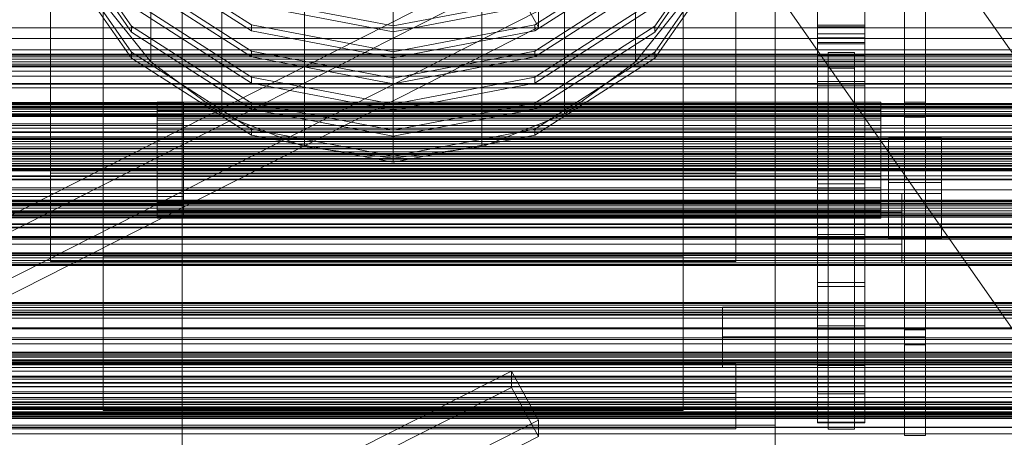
# Model space of a CAD drawing. Header units: millimetres. Extents: x -4395 to 65662, y -65530 to 6847.
# Tile 465 of 656: x 488 to 862, y -33185 to -33027. Entities that reach past the tile are written whole.
import ezdxf

# ---------------------------------------------------------------- set-up
doc = ezdxf.new("R2010")
doc.units = ezdxf.units.MM
for name, color, linetype, lineweight in [('COTAS_P', 1, 'Continuous', 0), ('frontal_C01', 7, 'Continuous', 0), ('frontal_C02', 7, 'Continuous', 0), ('frontal_C03', 7, 'Continuous', 0), ('frontal_C03-dry', 7, 'Continuous', 0), ('frontal_secador', 7, 'Continuous', 0), ('frontal_tolva', 7, 'Continuous', 0)]:
    doc.layers.add(name, color=color, linetype=linetype, lineweight=lineweight)
doc.dimstyles.new('R19_100', dxfattribs={"dimtxt": 250, "dimasz": 150, "dimexe": 150, "dimexo": 80, "dimgap": 100, "dimtad": 1, "dimtih": 1, "dimtoh": 1, "dimdsep": 46, "dimcen": 0.09, "dimadec": 0, "dimazin": 0, "dimtfac": 1, "dimtdec": 4, "dimtofl": 0, "dimtmove": 0, "dimatfit": 3, "dimfxl": 1, "dimtolj": 1, "dimtzin": 0, "dimarcsym": 0})

# ---------------------------------------------------------------- blocks, each defined once
blk = doc.blocks.new('DIM_R33_44')
at = {"layer": 'COTAS_P'}
for p, q in [((-150, -32200), (550, -32200)), ((550, -32200), (505, -32350)), ((550, -34800), (550, -32200)), ((550, -32200), (595, -32350)), ((550, -34800), (505, -34650)), ((550, -34800), (595, -34650)), ((-150, -34800), (550, -34800))]:
    blk.add_line(p, q, dxfattribs=at)
blk.add_text('2600 P', height=250, rotation=90, dxfattribs=at).set_placement((450, -33500))

msp = doc.modelspace()

# ---------------------------------------------------------------- linework, layer by layer
at = {"layer": 'frontal_C01'}
for p, q in [((520, -33059.935), (520, -32860.392)), ((740, -32860.392), (740, -33059.935)), ((824, -33087.249), (824, -32878.239)), ((832, -32878.239), (832, -33087.249)), ((538.076, -33042.704), (538.076, -32907.223)), ((721.924, -33042.704), (721.924, -32907.223)), ((520, -32916.843), (520, -33116.385)), ((740, -33116.385), (740, -32916.843)), ((565, -33062.524), (565, -32927.042)), ((695, -33062.524), (695, -32927.042)), ((500, -33084.878), (500, -32938.106)), ((760, -32938.106), (760, -33084.878)), ((596.354, -33074.983), (596.354, -32939.501)), ((663.646, -33074.983), (663.646, -32939.501)), ((630, -33079.232), (630, -32943.751)), ((775, -32966.037), (775, -33180.55)), ((500, -32971.682), (500, -33118.454)), ((760, -33118.454), (760, -32971.682)), ((775, -33190.144), (775, -32975.631)), ((824, -32975.495), (824, -33184.505)), ((832, -33184.505), (832, -32975.495)), ((500.287, -32985.458), (530.722, -33029.155)), ((530.722, -33031.413), (500.287, -32987.716)), ((729.278, -33029.155), (759.713, -32985.458)), ((759.713, -32987.716), (729.278, -33031.413)), ((500.287, -32995.337), (530.722, -33039.034)), ((530.722, -33041.292), (500.287, -32997.595)), ((729.278, -33039.034), (759.713, -32995.337)), ((759.713, -32997.595), (729.278, -33041.292)), ((530.722, -32999.518), (576.271, -33028.716)), ((576.271, -33030.974), (530.722, -33001.776)), ((683.729, -33028.716), (729.278, -32999.518)), ((729.278, -33001.776), (683.729, -33030.974)), ((424.864, -33131.372), (674.864, -33004.739)), ((530.722, -33009.397), (576.271, -33038.594)), ((683.729, -33038.594), (729.278, -33009.397)), ((674.864, -33010.949), (424.864, -33137.582)), ((576.271, -33040.853), (530.722, -33011.655)), ((685.136, -33029.613), (674.864, -33010.949)), ((729.278, -33011.655), (683.729, -33040.853)), ((538.076, -33042.704), (517.417, -33016.875)), ((742.583, -33016.875), (721.924, -33042.704)), ((791, -33032.123), (791, -33015.915)), ((791, -33017.211), (791, -33033.601)), ((809, -33015.915), (809, -33032.123)), ((809, -33033.601), (809, -33017.211)), ((530.722, -33019.276), (576.271, -33048.473)), ((576.271, -33018.837), (630, -33029.089)), ((630, -33031.348), (576.271, -33021.095)), ((630, -33029.089), (683.729, -33018.837)), ((683.729, -33021.095), (630, -33031.348)), ((683.729, -33048.473), (729.278, -33019.276)), ((791, -33028.804), (791, -33020.417)), ((791, -33021.195), (791, -33029.442)), ((809, -33020.417), (809, -33028.804)), ((809, -33029.442), (809, -33021.195)), ((435.136, -33150.036), (685.136, -33023.403)), ((576.271, -33050.731), (530.722, -33021.534)), ((729.278, -33021.534), (683.729, -33050.731)), ((685.136, -33023.403), (685.136, -33029.613)), ((576.271, -33028.716), (630, -33038.968)), ((576.271, -33030.974), (576.271, -33028.716)), ((630, -33038.968), (683.729, -33028.716)), ((683.729, -33030.974), (683.729, -33028.716)), ((791, -33035.42), (791, -33028.804)), ((791, -33028.804), (809, -33028.804)), ((809, -33028.804), (809, -33035.42)), ((435.136, -33156.245), (685.136, -33029.613)), ((530.722, -33029.155), (576.271, -33058.352)), ((530.722, -33031.413), (530.722, -33029.155)), ((576.271, -33060.61), (530.722, -33031.413)), ((630, -33041.226), (576.271, -33030.974)), ((630, -33031.348), (630, -33029.089)), ((683.729, -33030.974), (630, -33041.226)), ((683.729, -33058.352), (729.278, -33029.155)), ((729.278, -33031.413), (683.729, -33060.61)), ((729.278, -33031.413), (729.278, -33029.155)), ((791, -33029.442), (791, -33035.894)), ((791, -33029.442), (809, -33029.442)), ((791, -33050.17), (791, -33032.123)), ((791, -33032.123), (809, -33032.123)), ((809, -33035.894), (809, -33029.442)), ((809, -33032.123), (809, -33050.17)), ((791, -33033.601), (791, -33051.775)), ((791, -33033.601), (809, -33033.601)), ((791, -33040.012), (791, -33035.42)), ((791, -33035.42), (809, -33035.42)), ((791, -33035.894), (791, -33040.304)), ((791, -33035.894), (809, -33035.894)), ((809, -33051.775), (809, -33033.601)), ((809, -33035.42), (809, -33040.012)), ((809, -33040.304), (809, -33035.894)), ((530.722, -33039.034), (576.271, -33068.231)), ((530.722, -33041.292), (530.722, -33039.034)), ((576.271, -33038.594), (630, -33048.847)), ((576.271, -33040.853), (576.271, -33038.594)), ((630, -33048.847), (683.729, -33038.594)), ((630, -33041.226), (630, -33038.968)), ((683.729, -33040.853), (683.729, -33038.594)), ((683.729, -33068.231), (729.278, -33039.034)), ((729.278, -33041.292), (729.278, -33039.034)), ((791, -33042.403), (791, -33040.012)), ((791, -33040.012), (809, -33040.012)), ((795, -33045.153), (795, -33039.209)), ((795, -33039.209), (805, -33039.209)), ((795, -33039.209), (795, -33176.091)), ((805, -33039.209), (805, -33045.153)), ((805, -33176.091), (805, -33039.209)), ((809, -33040.012), (809, -33042.403)), ((576.271, -33070.489), (530.722, -33041.292)), ((565, -33062.524), (538.076, -33042.704)), ((630, -33051.105), (576.271, -33040.853)), ((683.729, -33040.853), (630, -33051.105)), ((729.278, -33041.292), (683.729, -33070.489)), ((721.924, -33042.704), (695, -33062.524)), ((791, -33040.304), (791, -33042.502)), ((791, -33040.304), (809, -33040.304)), ((791, -33042.502), (791, -33042.403)), ((791, -33042.403), (809, -33042.403)), ((791, -33042.502), (809, -33042.502)), ((809, -33042.502), (809, -33040.304)), ((809, -33042.403), (809, -33042.502)), ((805, -33045.153), (795, -33045.153)), ((795, -33045.153), (795, -33182.034)), ((805, -33045.153), (805, -33182.034)), ((576.271, -33048.473), (630, -33058.726)), ((576.271, -33050.731), (576.271, -33048.473)), ((630, -33060.984), (576.271, -33050.731)), ((630, -33058.726), (683.729, -33048.473)), ((630, -33051.105), (630, -33048.847)), ((683.729, -33050.731), (630, -33060.984)), ((683.729, -33050.731), (683.729, -33048.473)), ((791, -33069.365), (791, -33050.17)), ((791, -33050.17), (809, -33050.17)), ((809, -33050.17), (809, -33069.365)), ((791, -33051.775), (791, -33071.033)), ((809, -33051.775), (791, -33051.775)), ((809, -33071.033), (809, -33051.775)), ((550.5, -33058.125), (450.5, -33058.125)), ((540.5, -33058.895), (540.5, -33058.007)), ((540.5, -33058.007), (540.5, -33058.617)), ((540.5, -33058.007), (815, -33058.007)), ((540.5, -33058.617), (540.5, -33060.685)), ((540.5, -33058.617), (815, -33058.617)), ((550.5, -33058.895), (550.5, -33058.125)), ((550.5, -33058.125), (550.5, -33060.685)), ((576.271, -33058.352), (630, -33068.605)), ((576.271, -33060.61), (576.271, -33058.352)), ((630, -33068.605), (683.729, -33058.352)), ((630, -33060.984), (630, -33058.726)), ((683.729, -33060.61), (683.729, -33058.352)), ((815, -33058.617), (815, -33058.007)), ((815, -33058.007), (815, -33058.895)), ((815, -33060.685), (815, -33058.617)), ((824, -33063.669), (824, -33058.024)), ((824, -33058.024), (832, -33058.024)), ((824, -33144.365), (824, -33058.024)), ((832, -33058.024), (832, -33063.669)), ((832, -33058.024), (832, -33144.365)), ((550.5, -33058.895), (450.5, -33058.895)), ((550.5, -33060.685), (450.5, -33060.685)), ((520, -33115.426), (520, -33058.975)), ((520, -33058.975), (740, -33058.975)), ((520, -33118.454), (520, -33058.975)), ((740, -33059.935), (520, -33059.935)), ((520, -33059.935), (520, -33116.385)), ((540.5, -33061.221), (540.5, -33058.895)), ((540.5, -33058.895), (815, -33058.895)), ((540.5, -33060.685), (540.5, -33064.07)), ((540.5, -33060.685), (815, -33060.685)), ((540.5, -33064.827), (540.5, -33061.221)), ((540.5, -33061.221), (815, -33061.221)), ((550.5, -33062.877), (550.5, -33058.895)), ((550.5, -33060.685), (550.5, -33066.186)), ((596.354, -33074.983), (565, -33062.524)), ((630, -33070.863), (576.271, -33060.61)), ((683.729, -33060.61), (630, -33070.863)), ((695, -33062.524), (663.646, -33074.983)), ((740, -33058.975), (740, -33115.426)), ((740, -33058.975), (740, -33118.454)), ((740, -33116.385), (740, -33059.935)), ((815, -33058.895), (815, -33061.221)), ((815, -33064.07), (815, -33060.685)), ((815, -33061.221), (815, -33064.827)), ((550.5, -33062.877), (450.5, -33062.877)), ((550.5, -33066.186), (450.5, -33066.186)), ((540.5, -33064.07), (540.5, -33068.54)), ((540.5, -33064.07), (815, -33064.07)), ((540.5, -33069.467), (540.5, -33064.827)), ((540.5, -33064.827), (815, -33064.827)), ((550.5, -33069.467), (550.5, -33062.877)), ((550.5, -33066.186), (550.5, -33073.79)), ((815, -33068.54), (815, -33064.07)), ((815, -33064.827), (815, -33069.467)), ((832, -33063.669), (824, -33063.669)), ((824, -33063.669), (824, -33150.01)), ((832, -33150.01), (832, -33063.669)), ((550.5, -33069.467), (450.5, -33069.467)), ((540.5, -33068.54), (540.5, -33073.79)), ((540.5, -33068.54), (815, -33068.54)), ((540.5, -33074.825), (540.5, -33069.467)), ((540.5, -33069.467), (815, -33069.467)), ((550.5, -33077.66), (550.5, -33069.467)), ((576.271, -33068.231), (630, -33078.484)), ((576.271, -33070.489), (576.271, -33068.231)), ((630, -33078.484), (683.729, -33068.231)), ((630, -33070.863), (630, -33068.605)), ((683.729, -33070.489), (683.729, -33068.231)), ((791, -33088.967), (791, -33069.365)), ((791, -33069.365), (809, -33069.365)), ((809, -33069.365), (809, -33088.967)), ((815, -33073.79), (815, -33068.54)), ((815, -33069.467), (815, -33074.825)), ((630, -33080.742), (576.271, -33070.489)), ((683.729, -33070.489), (630, -33080.742)), ((791, -33071.033), (791, -33090.635)), ((791, -33071.033), (809, -33071.033)), ((809, -33090.635), (809, -33071.033)), ((818, -33071.484), (838, -33071.484)), ((818, -33088.516), (818, -33071.484)), ((818, -33071.484), (818, -33092.644)), ((838, -33071.484), (838, -33088.516)), ((838, -33092.644), (838, -33071.484)), ((450.5, -33073.79), (550.5, -33073.79)), ((540.5, -33073.79), (540.5, -33079.465)), ((815, -33073.79), (540.5, -33073.79)), ((540.5, -33080.535), (540.5, -33074.825)), ((540.5, -33074.825), (815, -33074.825)), ((550.5, -33073.79), (550.5, -33082.34)), ((630, -33079.232), (596.354, -33074.983)), ((663.646, -33074.983), (630, -33079.232)), ((815, -33079.465), (815, -33073.79)), ((815, -33074.825), (815, -33080.535)), ((550.5, -33077.66), (450.5, -33077.66)), ((540.5, -33079.465), (540.5, -33085.175)), ((540.5, -33079.465), (815, -33079.465)), ((540.5, -33086.21), (540.5, -33080.535)), ((540.5, -33080.535), (815, -33080.535)), ((550.5, -33086.21), (550.5, -33077.66)), ((630, -33080.742), (630, -33078.484)), ((815, -33085.175), (815, -33079.465)), ((815, -33080.535), (815, -33086.21)), ((550.5, -33082.34), (450.5, -33082.34)), ((760, -33084.878), (500, -33084.878)), ((500, -33084.878), (500, -33118.454)), ((550.5, -33082.34), (550.5, -33090.533)), ((760, -33118.454), (760, -33084.878)), ((550.5, -33086.21), (450.5, -33086.21)), ((540.5, -33085.175), (540.5, -33090.533)), ((540.5, -33085.175), (815, -33085.175)), ((540.5, -33091.46), (540.5, -33086.21)), ((540.5, -33086.21), (815, -33086.21)), ((550.5, -33093.814), (550.5, -33086.21)), ((815, -33090.533), (815, -33085.175)), ((815, -33086.21), (815, -33091.46)), ((838, -33088.516), (818, -33088.516)), ((818, -33109.675), (818, -33088.516)), ((832, -33087.249), (824, -33087.249)), ((824, -33087.249), (824, -33184.505)), ((832, -33087.249), (832, -33184.505)), ((838, -33109.675), (838, -33088.516)), ((550.5, -33090.533), (450.5, -33090.533)), ((540.5, -33090.533), (540.5, -33095.173)), ((540.5, -33090.533), (815, -33090.533)), ((540.5, -33095.93), (540.5, -33091.46)), ((540.5, -33091.46), (815, -33091.46)), ((550.5, -33090.533), (550.5, -33097.123)), ((791, -33108.225), (791, -33088.967)), ((791, -33088.967), (809, -33088.967)), ((791, -33090.635), (791, -33109.83)), ((791, -33090.635), (809, -33090.635)), ((809, -33088.967), (809, -33108.225)), ((809, -33109.83), (809, -33090.635)), ((815, -33095.173), (815, -33090.533)), ((815, -33091.46), (815, -33095.93)), ((420, -33092.693), (823, -33092.693)), ((550.5, -33093.814), (450.5, -33093.814)), ((540.5, -33095.173), (540.5, -33098.779)), ((540.5, -33095.173), (815, -33095.173)), ((540.5, -33099.315), (540.5, -33095.93)), ((540.5, -33095.93), (815, -33095.93)), ((550.5, -33099.315), (550.5, -33093.814)), ((815, -33098.779), (815, -33095.173)), ((815, -33095.93), (815, -33099.315)), ((818, -33092.644), (818, -33109.675)), ((838, -33092.644), (818, -33092.644)), ((823, -33092.693), (823, -33099.75)), ((823, -33092.693), (823, -33111.88)), ((838, -33109.675), (838, -33092.644)), ((823, -33099.75), (420, -33099.75)), ((550.5, -33097.123), (450.5, -33097.123)), ((550.5, -33099.315), (450.5, -33099.315)), ((540.5, -33098.779), (540.5, -33101.105)), ((540.5, -33098.779), (815, -33098.779)), ((540.5, -33101.383), (540.5, -33099.315)), ((540.5, -33099.315), (815, -33099.315)), ((550.5, -33097.123), (550.5, -33101.105)), ((550.5, -33101.875), (550.5, -33099.315)), ((815, -33101.105), (815, -33098.779)), ((815, -33099.315), (815, -33101.383)), ((823, -33118.936), (823, -33099.75)), ((550.5, -33101.105), (450.5, -33101.105)), ((550.5, -33101.875), (450.5, -33101.875)), ((540.5, -33101.105), (540.5, -33101.993)), ((540.5, -33101.105), (815, -33101.105)), ((540.5, -33101.993), (540.5, -33101.383)), ((540.5, -33101.383), (815, -33101.383)), ((540.5, -33101.993), (815, -33101.993)), ((550.5, -33101.105), (550.5, -33101.875)), ((815, -33101.993), (815, -33101.105)), ((815, -33101.383), (815, -33101.993)), ((791, -33126.399), (791, -33108.225)), ((791, -33108.225), (809, -33108.225)), ((791, -33109.83), (791, -33127.877)), ((791, -33109.83), (809, -33109.83)), ((809, -33108.225), (809, -33126.399)), ((809, -33127.877), (809, -33109.83)), ((818, -33109.675), (838, -33109.675)), ((823, -33111.88), (420, -33111.88)), ((823, -33118.936), (823, -33111.88)), ((500, -33118.454), (760, -33118.454)), ((740, -33115.426), (520, -33115.426)), ((520, -33115.426), (520, -33174.905)), ((520, -33116.385), (740, -33116.385)), ((740, -33118.454), (520, -33118.454)), ((520, -33118.454), (520, -33174.905)), ((740, -33174.905), (740, -33115.426)), ((740, -33174.905), (740, -33118.454)), ((420, -33118.936), (823, -33118.936)), ((791, -33142.789), (791, -33126.399)), ((791, -33126.399), (809, -33126.399)), ((791, -33127.877), (791, -33144.085)), ((791, -33127.877), (809, -33127.877)), ((809, -33126.399), (809, -33142.789)), ((809, -33144.085), (809, -33127.877)), ((755, -33147.076), (755, -33135.786)), ((755, -33135.786), (832, -33135.786)), ((755, -33147.298), (755, -33135.786)), ((832, -33135.786), (832, -33147.076)), ((832, -33135.786), (832, -33147.298)), ((791, -33156.767), (791, -33142.789)), ((791, -33142.789), (809, -33142.789)), ((791, -33144.085), (791, -33157.83)), ((791, -33144.085), (809, -33144.085)), ((809, -33142.789), (809, -33156.767)), ((809, -33157.83), (809, -33144.085)), ((832, -33144.365), (824, -33144.365)), ((824, -33144.365), (824, -33150.01)), ((832, -33150.01), (832, -33144.365)), ((832, -33147.076), (755, -33147.076)), ((755, -33147.076), (755, -33158.588)), ((832, -33147.298), (755, -33147.298)), ((755, -33147.298), (755, -33158.588)), ((832, -33158.588), (832, -33147.076)), ((832, -33158.588), (832, -33147.298)), ((824, -33150.01), (832, -33150.01)), ((415, -33157.177), (760, -33157.177)), ((755, -33158.588), (832, -33158.588)), ((760, -33157.177), (760, -33168.467)), ((760, -33157.177), (760, -33170.608)), ((791, -33167.794), (791, -33156.767)), ((791, -33156.767), (809, -33156.767)), ((791, -33157.83), (791, -33168.584)), ((791, -33157.83), (809, -33157.83)), ((809, -33156.767), (809, -33167.794)), ((809, -33168.584), (809, -33157.83)), ((424.864, -33286.612), (674.864, -33159.979)), ((674.864, -33166.188), (674.864, -33159.979)), ((674.864, -33159.979), (685.136, -33178.643)), ((674.864, -33166.188), (424.864, -33292.821)), ((685.136, -33184.852), (674.864, -33166.188)), ((760, -33168.467), (415, -33168.467)), ((760, -33170.608), (415, -33170.608)), ((760, -33181.898), (760, -33168.467)), ((760, -33181.898), (760, -33170.608)), ((791, -33175.447), (791, -33167.794)), ((791, -33167.794), (809, -33167.794)), ((791, -33168.584), (791, -33175.934)), ((791, -33168.584), (809, -33168.584)), ((809, -33167.794), (809, -33175.447)), ((809, -33175.934), (809, -33168.584)), ((520, -33174.905), (740, -33174.905)), ((791, -33179.433), (791, -33175.447)), ((791, -33175.447), (809, -33175.447)), ((791, -33175.934), (791, -33179.597)), ((791, -33175.934), (809, -33175.934)), ((805, -33176.091), (795, -33176.091)), ((795, -33176.091), (795, -33182.034)), ((805, -33182.034), (805, -33176.091)), ((809, -33175.447), (809, -33179.433)), ((809, -33179.597), (809, -33175.934)), ((415, -33181.898), (760, -33181.898)), ((435.136, -33305.275), (685.136, -33178.643)), ((775, -33180.55), (485, -33180.55)), ((685.136, -33178.643), (685.136, -33184.852)), ((775, -33190.144), (775, -33180.55)), ((791, -33179.597), (791, -33179.433)), ((791, -33179.433), (809, -33179.433)), ((791, -33179.597), (809, -33179.597)), ((795, -33182.034), (805, -33182.034)), ((809, -33179.433), (809, -33179.597)), ((435.136, -33311.485), (685.136, -33184.852)), ((824, -33184.505), (832, -33184.505))]:
    msp.add_line(p, q, dxfattribs=at)
at = {"layer": 'frontal_C02'}
for p, q in [((-2250, -33105.445), (2250, -33105.445)), ((2250, -33109.445), (-2250, -33109.445)), ((-2250, -33181.445), (2250, -33181.445))]:
    msp.add_line(p, q, dxfattribs=at)
at = {"layer": 'frontal_C03'}
for p, q in [((1270, -33039.735), (-1230, -33039.735)), ((1270, -33040.121), (-1230, -33040.121)), ((1270, -33040.788), (-1230, -33040.788)), ((-1230, -33041.72), (1270, -33041.72)), ((1270, -33042.662), (-1230, -33042.662)), ((1270, -33043.594), (-1230, -33043.594)), ((1270, -33044.26), (-1230, -33044.26)), ((1270, -33044.646), (-1230, -33044.646)), ((1270, -33046.199), (-1230, -33046.199)), ((1270, -33046.284), (-1230, -33046.284)), ((1270, -33050.899), (-1230, -33050.899)), ((1270, -33051.141), (-1230, -33051.141)), ((1270, -33058.576), (-1230, -33058.576)), ((1270, -33058.962), (-1230, -33058.962)), ((1270, -33059.629), (-1230, -33059.629)), ((1270, -33059.667), (-1230, -33059.667)), ((1270, -33060.029), (-1230, -33060.029)), ((-1230, -33060.561), (1270, -33060.561)), ((1270, -33061.503), (-1230, -33061.503)), ((1270, -33062.435), (-1230, -33062.435)), ((1270, -33063.101), (-1230, -33063.101)), ((1270, -33063.487), (-1230, -33063.487)), ((1516, -33067.805), (-1476, -33067.805)), ((1516, -33067.832), (-1476, -33067.832)), ((1516, -33069.274), (-1476, -33069.274)), ((1516, -33069.349), (-1476, -33069.349)), ((1516, -33072.014), (-1476, -33072.014)), ((1516, -33072.127), (-1476, -33072.127)), ((1270, -33071.17), (-1230, -33071.17)), ((-1230, -33071.597), (1270, -33071.597)), ((1516, -33075.608), (-1476, -33075.608)), ((-1476, -33075.742), (1516, -33075.742)), ((1270, -33077.417), (-1230, -33077.417)), ((1516, -33079.51), (-1476, -33079.51)), ((1516, -33079.644), (-1476, -33079.644)), ((1270, -33077.803), (-1230, -33077.803)), ((1270, -33078.47), (-1230, -33078.47)), ((-1230, -33079.402), (1270, -33079.402)), ((1270, -33080.344), (-1230, -33080.344)), ((1516, -33083.125), (-1476, -33083.125)), ((1516, -33083.238), (-1476, -33083.238)), ((1270, -33081.276), (-1230, -33081.276)), ((1270, -33081.942), (-1230, -33081.942)), ((1270, -33082.328), (-1230, -33082.328)), ((1270, -33083.655), (-1230, -33083.655)), ((1270, -33084.082), (-1230, -33084.082)), ((1516, -33085.903), (-1476, -33085.903)), ((1516, -33085.978), (-1476, -33085.978)), ((1516, -33087.42), (-1476, -33087.42)), ((1516, -33087.447), (-1476, -33087.447)), ((1270, -33095.223), (-1230, -33095.223)), ((1270, -33095.585), (-1230, -33095.585)), ((1270, -33096.258), (-1230, -33096.258)), ((1270, -33096.644), (-1230, -33096.644)), ((1270, -33097.311), (-1230, -33097.311)), ((-1230, -33098.243), (1270, -33098.243)), ((1270, -33099.185), (-1230, -33099.185)), ((1270, -33100.117), (-1230, -33100.117)), ((1270, -33100.783), (-1230, -33100.783)), ((1270, -33101.169), (-1230, -33101.169)), ((1270, -33104.111), (-1230, -33104.111)), ((1270, -33104.353), (-1230, -33104.353)), ((1270, -33108.968), (-1230, -33108.968)), ((1270, -33109.053), (-1230, -33109.053)), ((1270, -33115.099), (-1230, -33115.099)), ((1270, -33115.485), (-1230, -33115.485)), ((1270, -33116.152), (-1230, -33116.152)), ((-1230, -33117.084), (1270, -33117.084)), ((1270, -33118.026), (-1230, -33118.026)), ((1270, -33118.958), (-1230, -33118.958)), ((1270, -33119.624), (-1230, -33119.624)), ((1270, -33120.01), (-1230, -33120.01)), ((1270, -33133.94), (-1230, -33133.94)), ((1270, -33134.326), (-1230, -33134.326)), ((1270, -33134.993), (-1230, -33134.993)), ((-1230, -33135.925), (1270, -33135.925)), ((1270, -33136.867), (-1230, -33136.867)), ((1270, -33137.799), (-1230, -33137.799)), ((1270, -33138.465), (-1230, -33138.465)), ((1270, -33138.851), (-1230, -33138.851)), ((1270, -33152.781), (-1230, -33152.781)), ((1270, -33153.167), (-1230, -33153.167)), ((1270, -33153.834), (-1230, -33153.834)), ((-1230, -33154.766), (1270, -33154.766)), ((1270, -33155.708), (-1230, -33155.708)), ((1270, -33156.64), (-1230, -33156.64)), ((1270, -33157.306), (-1230, -33157.306)), ((1270, -33157.692), (-1230, -33157.692)), ((1270, -33171.622), (-1230, -33171.622)), ((1270, -33172.008), (-1230, -33172.008)), ((1270, -33172.675), (-1230, -33172.675)), ((-1230, -33173.607), (1270, -33173.607)), ((1270, -33174.549), (-1230, -33174.549)), ((1270, -33175.481), (-1230, -33175.481)), ((1270, -33176.147), (-1230, -33176.147)), ((1270, -33176.533), (-1230, -33176.533))]:
    msp.add_line(p, q, dxfattribs=at)
at = {"layer": 'frontal_C03-dry'}
for p, q in [((1257.5, -33029.789), (-1242.5, -33029.789)), ((1257.5, -33033.789), (-1242.5, -33033.789)), ((-1243.75, -33038.157), (1256.25, -33038.157)), ((1256.25, -33044.157), (-1243.75, -33044.157)), ((1256.25, -33048.157), (-1243.75, -33048.157)), ((-1245, -33052.526), (1255, -33052.526)), ((1255, -33058.526), (-1245, -33058.526)), ((1255, -33062.526), (-1245, -33062.526)), ((-1246.25, -33066.894), (1253.75, -33066.894)), ((1253.75, -33072.894), (-1246.25, -33072.894)), ((1253.75, -33076.894), (-1246.25, -33076.894)), ((-1247.5, -33081.263), (1252.5, -33081.263)), ((1252.5, -33087.263), (-1247.5, -33087.263)), ((1252.5, -33091.263), (-1247.5, -33091.263)), ((-1248.75, -33095.631), (1251.25, -33095.631)), ((1251.25, -33101.631), (-1248.75, -33101.631)), ((1251.25, -33105.631), (-1248.75, -33105.631)), ((-1250, -33110), (1250, -33110)), ((1250, -33116), (-1250, -33116)), ((1250, -33120), (-1250, -33120))]:
    msp.add_line(p, q, dxfattribs=at)
at = {"layer": 'frontal_secador'}
for p, q in [((-1265, -33072), (1265, -33072)), ((-1400, -33075), (1400, -33075)), ((-1265, -33075), (1265, -33075)), ((1250, -33137.611), (-1250, -33137.611)), ((1250, -33139.918), (-1250, -33139.918)), ((-1250, -33143.65), (1250, -33143.65)), ((1250, -33144), (-1250, -33144)), ((1250, -33147.382), (-1250, -33147.382)), ((-1250, -33148), (1250, -33148)), ((1250, -33149.689), (-1250, -33149.689)), ((1250, -33154), (-1250, -33154)), ((1250, -33154.545), (-1250, -33154.545)), ((1250, -33156), (-1250, -33156)), ((1250, -33156.144), (-1250, -33156.144)), ((1250, -33156.709), (-1250, -33156.709)), ((1250, -33158.686), (-1250, -33158.686)), ((1320, -33162), (-1320, -33162)), ((1320, -33162.273), (-1320, -33162.273)), ((1320, -33163.072), (-1320, -33163.072)), ((1250, -33160), (-1250, -33160)), ((1250, -33162), (-1250, -33162)), ((1320, -33164.343), (-1320, -33164.343)), ((1320, -33166), (-1320, -33166)), ((1250, -33164.651), (-1250, -33164.651)), ((1250, -33165.859), (-1250, -33165.859)), ((-1250, -33166), (1250, -33166)), ((1320, -33167.929), (-1320, -33167.929)), ((-1320, -33170), (1320, -33170)), ((-1250, -33170), (1250, -33170)), ((1320, -33172.071), (-1320, -33172.071)), ((1320, -33174), (-1320, -33174)), ((1250, -33174.141), (-1250, -33174.141)), ((1320, -33175.657), (-1320, -33175.657)), ((1320, -33176.928), (-1320, -33176.928)), ((1320, -33177.727), (-1320, -33177.727)), ((1320, -33178), (-1320, -33178)), ((1250, -33177.285), (-1250, -33177.285)), ((1250, -33178), (-1250, -33178)), ((1250, -33181.314), (-1250, -33181.314)), ((1250, -33183.856), (-1250, -33183.856))]:
    msp.add_line(p, q, dxfattribs=at)
at = {"layer": 'frontal_tolva'}
for p, q in [((1769.584, -34332.806), (722.584, -32835.806)), ((1720.416, -34367.194), (673.416, -32870.194))]:
    msp.add_line(p, q, dxfattribs=at)

# ---------------------------------------------------------------- dimensions: what is measured, and where the dimension line sits
at = {"layer": 'COTAS_P'}
dim = msp.add_aligned_dim(p1=(-150, -34800), p2=(-150, -32200), distance=-700, text='<> P', dimstyle='R19_100', dxfattribs=at)
dim.commit()
dim.dimension.update_dxf_attribs({"geometry": 'DIM_R33_44', "text_midpoint": (550, -33500)})

doc.saveas('drawing.dxf')
